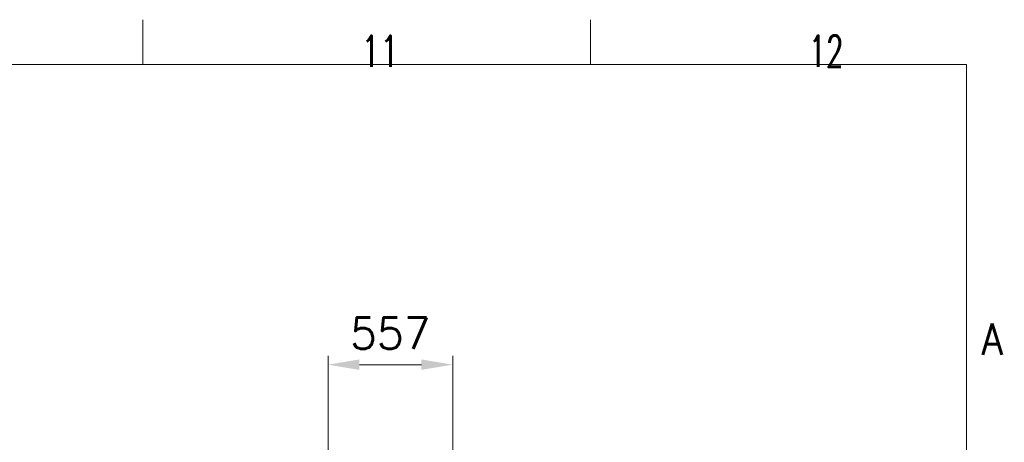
# Model space of a CAD drawing. Header units: inches. Extents: x 0 to 23760, y -13 to 16800.
# Tile 270 of 270: x 19330 to 23729, y 14913 to 16800. Entities that reach past the tile are written whole.
import ezdxf

# ---------------------------------------------------------------- set-up
doc = ezdxf.new("R2010")
doc.units = ezdxf.units.IN
doc.layers.add('210', color=7, linetype='Continuous', true_color=0xffffff)
doc.layers.add('254', color=7, linetype='Continuous', true_color=0xffffff)
doc.styles.add('latin_extended', font='simplex.shx')
doc.dimstyles.get("Standard").update_dxf_attribs({"dimtxt": 0.18, "dimasz": 0.18, "dimexe": 0.18, "dimexo": 0.0625, "dimgap": 0.09, "dimtad": 0, "dimtih": 1, "dimtoh": 1, "dimdec": 4, "dimzin": 0, "dimdsep": 46, "dimtxsty": 'Standard', "dimcen": 0.09, "dimadec": 0, "dimazin": 0, "dimtfac": 1, "dimtdec": 4, "dimtofl": 0, "dimtmove": 0, "dimatfit": 3, "dimfxl": 1, "dimtolj": 1, "dimtzin": 0, "dimarcsym": 0})

# ---------------------------------------------------------------- blocks, each defined once
blk = doc.blocks.new('_U2')
at = {"layer": '254', "color": 3, "linetype": 'Continuous', "lineweight": 13, "transparency": 16777216}
for p, q in [((20707.8, 11946.8), (20707.8, 15299.3)), ((21264.7, 14877), (21264.7, 15299.3)), ((20847.8, 15259.3), (21124.7, 15259.3))]:
    blk.add_line(p, q, dxfattribs=at)
at = {"layer": '254', "color": 3, "transparency": 16777216}
for points in [[(20847.8, 15282.6), (20847.8, 15236), (20707.8, 15259.3)], [(21124.7, 15236), (21124.7, 15282.6), (21264.7, 15259.3)]]:
    blk.add_solid(points, dxfattribs=at)
at = {"layer": 'Defpoints', "color": 0, "transparency": 16777216}
for p in [(21264.7, 15259.3), (21264.7, 14837), (20707.8, 11906.8)]:
    blk.add_point(p, dxfattribs=at)
at = {"layer": '254', "color": 2, "lineweight": 13, "transparency": 16777216, "insert": (20806.2, 15469.3), "char_height": 140, "attachment_point": 1, "style": 'latin_extended'}
blk.add_mtext('\\A1;557', dxfattribs=at)

msp = doc.modelspace()

# ---------------------------------------------------------------- linework, layer by layer
at = {"layer": '210', "color": 7, "linetype": 'Continuous', "lineweight": 18}
for p, q in [((19880, 16600), (19880, 16800)), ((21880, 16600), (21880, 16800)), ((200, 16600), (23560, 16600)), ((23560, 200), (23560, 16600))]:
    msp.add_line(p, q, dxfattribs=at)

# ---------------------------------------------------------------- texts
at = {"layer": '210', "color": 211, "linetype": 'Continuous', "lineweight": 18, "char_height": 140, "attachment_point": 7, "line_spacing_factor": 0.963855, "style": 'latin_extended'}
for s, insert in [('\\W0.7031;11', (20855.328, 16589.303)), ('\\W0.6453;12', (22855.328, 16589.303)), ('\\W0.8818;A', (23627.11, 15303.644))]:
    msp.add_mtext(s, dxfattribs=dict(at, insert=insert))

# ---------------------------------------------------------------- dimensions: what is measured, and where the dimension line sits
at = {"layer": '254', "color": 2, "linetype": 'Continuous', "lineweight": 13}
dim = msp.add_linear_dim(base=(21264.66, 15259.302), p1=(20707.766, 11906.802), p2=(21264.66, 14837.037), dimstyle='Standard', override={"dimscale": 40, "dimtxt": 3.5, "dimasz": 3.5, "dimexe": 1, "dimexo": 1, "dimgap": 1.75, "dimtad": 1, "dimtih": 1, "dimtoh": 0, "dimdec": 0, "dimlfac": 1, "dimzin": 8, "dimdsep": 46, "dimlunit": 2, "dimtxsty": 'latin_extended', "dimsah": 1, "dimse1": 0, "dimse2": 0, "dimsd1": 0, "dimsd2": 0, "dimclrd": 3, "dimclre": 3, "dimclrt": 2, "dimtol": 0, "dimtm": -0.1, "dimtfac": 0.714286, "dimtdec": 3, "dimtofl": 1, "dimtmove": 0, "dimtzin": 8, "dimlwd": 13, "dimlwe": 13}, dxfattribs=at)
dim.commit()
dim.dimension.update_dxf_attribs({"geometry": '_U2', "text_midpoint": (20986.213, 15259.302), "dimtype": 160})

doc.saveas('drawing.dxf')
